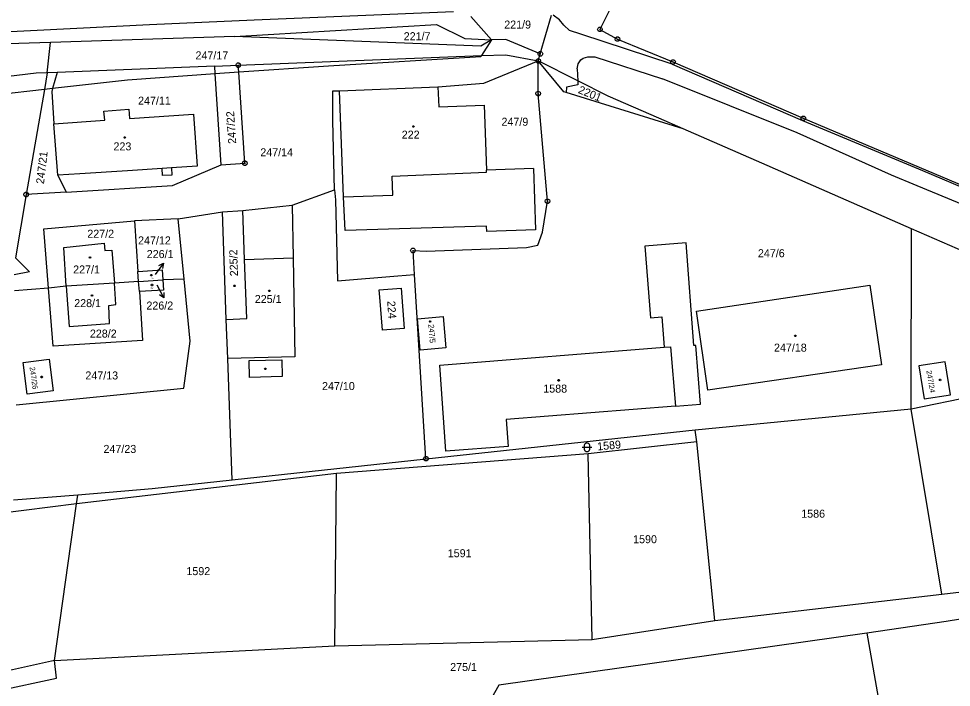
# Model space of a CAD drawing. Extents: x -609861 to -605046, y -1120287 to -1116307.
# Drawn here: x -606836.4 to -606638.3, y -1119238.8 to -1119096.9 of the extents above; entities that cross this region are included whole.
import ezdxf

# ---------------------------------------------------------------- set-up
doc = ezdxf.new("R2010")
doc.units = 0
for name, color, linetype in [('Vrstva 1', 7, 'Continuous'), ('Vrstva 2', 7, 'Continuous'), ('Vrstva 3', 7, 'Continuous'), ('Vrstva 4', 7, 'Continuous'), ('Vrstva 5', 7, 'Continuous'), ('Vrstva 7', 7, 'Continuous'), ('Vrstva 8', 7, 'Continuous')]:
    doc.layers.add(name, color=color, linetype=linetype)

msp = doc.modelspace()

# ---------------------------------------------------------------- linework, layer by layer
at = {"layer": 'Vrstva 1'}
for p, q in [((-606709.98, -1119093.09), (-606712.97, -1119099.15)), ((-606725.64, -1119104.34), (-606723.29, -1119096.1)), ((-606790.58, -1119100.61), (-606747.67, -1119098.06)), ((-606747.67, -1119098.06), (-606741.69, -1119101.04)), ((-606712.97, -1119099.15), (-606709.23, -1119101.2)), ((-606790.58, -1119100.61), (-606829.68, -1119101.92)), ((-606738.27, -1119102.66), (-606790.58, -1119100.61)), ((-606741.69, -1119101.04), (-606736.04, -1119101.37)), ((-606736.04, -1119101.37), (-606738.27, -1119102.66)), ((-606732.99, -1119101.29), (-606736.04, -1119101.37)), ((-606725.64, -1119104.34), (-606732.99, -1119101.29)), ((-606709.23, -1119101.2), (-606697.46, -1119106.05)), ((-606829.68, -1119101.92), (-606844.13, -1119102.41)), ((-606830.39, -1119108.34), (-606829.68, -1119101.92)), ((-606789.79, -1119106.74), (-606738.11, -1119104.71)), ((-606738.11, -1119104.71), (-606732.98, -1119104.51)), ((-606732.98, -1119104.51), (-606726.07, -1119105.84)), ((-606726.07, -1119105.84), (-606725.64, -1119104.34)), ((-606794.8, -1119106.94), (-606828.24, -1119108.26)), ((-606794.8, -1119106.94), (-606789.79, -1119106.74)), ((-606794.7, -1119108.59), (-606794.8, -1119106.94)), ((-606789.69, -1119108.24), (-606789.79, -1119106.74)), ((-606737.66, -1119110.52), (-606726.07, -1119105.84)), ((-606726.09, -1119112.78), (-606726.07, -1119105.84)), ((-606717.7, -1119110.06), (-606726.07, -1119105.84)), ((-606720.62, -1119112.37), (-606726.07, -1119105.84)), ((-606697.46, -1119106.05), (-606669.78, -1119118.01)), ((-606832.7, -1119108.43), (-606848.09, -1119110.26)), ((-606830.39, -1119108.34), (-606832.7, -1119108.43)), ((-606830.39, -1119108.34), (-606830.97, -1119111.89)), ((-606828.24, -1119108.26), (-606830.39, -1119108.34)), ((-606828.24, -1119108.26), (-606829.24, -1119111.69)), ((-606793.42, -1119127.88), (-606794.7, -1119108.59)), ((-606768.3, -1119112.16), (-606747.38, -1119111.36)), ((-606747.38, -1119111.36), (-606737.66, -1119110.52)), ((-606747.38, -1119111.36), (-606747.22, -1119115.57)), ((-606711.22, -1119113.33), (-606717.7, -1119110.06)), ((-606830.97, -1119111.89), (-606834.82, -1119134.2)), ((-606829.24, -1119111.69), (-606829.42, -1119112.31)), ((-606829.42, -1119112.31), (-606828.93, -1119119.19)), ((-606769.7, -1119118.57), (-606769.68, -1119112.2)), ((-606769.68, -1119112.2), (-606768.3, -1119112.16)), ((-606767.43, -1119134.68), (-606768.3, -1119112.16)), ((-606724.12, -1119135.62), (-606726.09, -1119112.78)), ((-606720.14, -1119112.52), (-606720.62, -1119112.37)), ((-606695.31, -1119120.21), (-606720.14, -1119112.52)), ((-606700.48, -1119118), (-606711.22, -1119113.33)), ((-606747.22, -1119115.57), (-606737.57, -1119115.22)), ((-606737.57, -1119115.22), (-606737.08, -1119129.04)), ((-606818.31, -1119116.48), (-606813.05, -1119116.07)), ((-606818.16, -1119118.43), (-606818.31, -1119116.48)), ((-606813.05, -1119116.07), (-606812.9, -1119118.04)), ((-606812.9, -1119118.04), (-606799.27, -1119117.11)), ((-606799.27, -1119117.11), (-606798.5, -1119128.2)), ((-606828.93, -1119119.19), (-606818.16, -1119118.43)), ((-606828.1, -1119130.08), (-606828.93, -1119119.19)), ((-606769.37, -1119133.17), (-606769.7, -1119118.57)), ((-606695.31, -1119120.21), (-606700.48, -1119118)), ((-606669.78, -1119118.01), (-606618.04, -1119139.85)), ((-606678.62, -1119127.52), (-606695.31, -1119120.21)), ((-606813.34, -1119129.14), (-606823.45, -1119129.81)), ((-606805.98, -1119128.67), (-606813.34, -1119129.14)), ((-606805.89, -1119130.17), (-606805.98, -1119128.67)), ((-606798.5, -1119128.2), (-606803.99, -1119128.55)), ((-606803.99, -1119128.55), (-606803.89, -1119130.05)), ((-606803.76, -1119132.24), (-606793.42, -1119127.88)), ((-606727.1, -1119128.68), (-606737.08, -1119129.04)), ((-606727.1, -1119128.68), (-606726.69, -1119141.68)), ((-606646.78, -1119141.46), (-606678.62, -1119127.52)), ((-606823.45, -1119129.81), (-606828.1, -1119130.08)), ((-606828.1, -1119130.08), (-606826.37, -1119133.67)), ((-606803.89, -1119130.05), (-606805.89, -1119130.17)), ((-606826.37, -1119133.67), (-606803.76, -1119132.24)), ((-606834.82, -1119134.2), (-606837.14, -1119147.62)), ((-606826.37, -1119133.67), (-606834.82, -1119134.2)), ((-606778.37, -1119136.45), (-606769.37, -1119133.17)), ((-606769.37, -1119133.17), (-606769.11, -1119135.33)), ((-606767.12, -1119141.86), (-606767.43, -1119134.68)), ((-606788.82, -1119137.56), (-606778.37, -1119136.45)), ((-606778.37, -1119136.45), (-606778.13, -1119147.64)), ((-606769.11, -1119135.33), (-606768.7, -1119152.54)), ((-606725.2, -1119142.18), (-606724.12, -1119135.62)), ((-606802.58, -1119139.33), (-606793.16, -1119137.84)), ((-606793.16, -1119137.84), (-606788.82, -1119137.56)), ((-606792.33, -1119160.7), (-606793.16, -1119137.84)), ((-606788.47, -1119147.97), (-606788.82, -1119137.56)), ((-606831.07, -1119141.44), (-606811.83, -1119139.8)), ((-606802.58, -1119139.33), (-606811.83, -1119139.8)), ((-606811.83, -1119139.8), (-606811.12, -1119150.56)), ((-606801.29, -1119152.18), (-606802.58, -1119139.33)), ((-606737.06, -1119140.93), (-606767.12, -1119141.86)), ((-606737.03, -1119142.03), (-606737.06, -1119140.93)), ((-606830.08, -1119154.05), (-606831.07, -1119141.44)), ((-606726.69, -1119141.68), (-606737.03, -1119142.03)), ((-606726.2, -1119144.97), (-606725.2, -1119142.18)), ((-606646.89, -1119179.75), (-606646.78, -1119141.46)), ((-606612.16, -1119156.69), (-606646.78, -1119141.46)), ((-606826.85, -1119145.44), (-606818.28, -1119144.54)), ((-606818.28, -1119144.54), (-606818.15, -1119146.07)), ((-606728.59, -1119145.44), (-606726.2, -1119144.97)), ((-606694.67, -1119144.48), (-606703.45, -1119145.18)), ((-606693.02, -1119166.25), (-606694.67, -1119144.48)), ((-606826.36, -1119153.62), (-606826.85, -1119145.44)), ((-606818.15, -1119146.07), (-606816.62, -1119146)), ((-606816.62, -1119146), (-606816.09, -1119153)), ((-606752.36, -1119151.17), (-606752.68, -1119146.08)), ((-606752.68, -1119146.08), (-606749.86, -1119146.23)), ((-606749.86, -1119146.23), (-606728.59, -1119145.44)), ((-606703.45, -1119145.18), (-606702.25, -1119160.38)), ((-606837.14, -1119147.62), (-606834.12, -1119150.59)), ((-606787.99, -1119160.54), (-606788.47, -1119147.97)), ((-606778.13, -1119147.64), (-606777.81, -1119168.68)), ((-606834.12, -1119150.59), (-606837.4, -1119151.24)), ((-606811.12, -1119150.56), (-606805.97, -1119150.15)), ((-606810.96, -1119152.65), (-606811.12, -1119150.56)), ((-606805.97, -1119150.15), (-606805.81, -1119152.32)), ((-606810.96, -1119152.65), (-606816.09, -1119153)), ((-606810.96, -1119152.65), (-606805.81, -1119152.32)), ((-606810.79, -1119154.81), (-606810.96, -1119152.65)), ((-606801.29, -1119152.18), (-606805.81, -1119152.32)), ((-606805.81, -1119152.32), (-606805.65, -1119154.5)), ((-606799.98, -1119165.33), (-606801.29, -1119152.18)), ((-606768.7, -1119152.54), (-606755.9, -1119151.46)), ((-606755.9, -1119151.46), (-606752.36, -1119151.17)), ((-606749.92, -1119190.28), (-606752.36, -1119151.17)), ((-606830.08, -1119154.05), (-606837.35, -1119154.64)), ((-606826.36, -1119153.62), (-606830.08, -1119154.05)), ((-606829.09, -1119166.41), (-606830.08, -1119154.05)), ((-606816.09, -1119153), (-606826.36, -1119153.62)), ((-606826.36, -1119153.62), (-606825.68, -1119162.18)), ((-606815.79, -1119157.57), (-606816.09, -1119153)), ((-606805.65, -1119154.5), (-606810.79, -1119154.81)), ((-606810.79, -1119154.81), (-606810.15, -1119165.18)), ((-606759.84, -1119154.43), (-606755.2, -1119154.04)), ((-606759.72, -1119156.01), (-606759.84, -1119154.43)), ((-606755.2, -1119154.04), (-606754.54, -1119162.65)), ((-606759.18, -1119162.97), (-606759.72, -1119156.01)), ((-606817.27, -1119157.73), (-606815.79, -1119157.57)), ((-606817.17, -1119161.59), (-606817.27, -1119157.73)), ((-606792.33, -1119160.7), (-606787.99, -1119160.54)), ((-606792.03, -1119169.03), (-606792.33, -1119160.7)), ((-606751.7, -1119160.57), (-606746.26, -1119160.09)), ((-606751.16, -1119167.23), (-606751.7, -1119160.57)), ((-606746.26, -1119160.09), (-606745.72, -1119166.77)), ((-606702.25, -1119160.38), (-606699.84, -1119160.18)), ((-606699.84, -1119160.18), (-606699.34, -1119166.61)), ((-606825.68, -1119162.18), (-606817.17, -1119161.59)), ((-606754.54, -1119162.65), (-606759.18, -1119162.97)), ((-606810.15, -1119165.18), (-606829.09, -1119166.41)), ((-606801.35, -1119175.29), (-606799.98, -1119165.33)), ((-606745.72, -1119166.77), (-606751.16, -1119167.23)), ((-606746.98, -1119170.41), (-606699.34, -1119166.61)), ((-606692.62, -1119166.22), (-606693.02, -1119166.25)), ((-606691.65, -1119178.73), (-606692.62, -1119166.22)), ((-606777.81, -1119168.68), (-606792.03, -1119169.03)), ((-606835.47, -1119169.84), (-606829.93, -1119169.15)), ((-606834.63, -1119176.57), (-606835.47, -1119169.84)), ((-606829.93, -1119169.15), (-606829.09, -1119175.88)), ((-606791.09, -1119194.86), (-606792.03, -1119169.03)), ((-606745.69, -1119188.68), (-606746.98, -1119170.41)), ((-606639.68, -1119169.69), (-606645.26, -1119170.54)), ((-606645.26, -1119170.54), (-606644.09, -1119177.59)), ((-606638.52, -1119176.74), (-606639.68, -1119169.69)), ((-606605.09, -1119171.19), (-606646.89, -1119179.75)), ((-606836.96, -1119178.87), (-606801.35, -1119175.29)), ((-606829.09, -1119175.88), (-606834.63, -1119176.57)), ((-606644.09, -1119177.59), (-606638.52, -1119176.74)), ((-606696.93, -1119179.14), (-606732.87, -1119181.95)), ((-606696.93, -1119179.14), (-606691.65, -1119178.73)), ((-606646.89, -1119179.75), (-606692.72, -1119184.18)), ((-606640.33, -1119219.01), (-606646.89, -1119179.75)), ((-606732.87, -1119181.95), (-606732.48, -1119187.67)), ((-606692.72, -1119184.18), (-606749.91, -1119190.39)), ((-606692.37, -1119186.7), (-606692.72, -1119184.18)), ((-606732.48, -1119187.67), (-606745.69, -1119188.68)), ((-606692.37, -1119186.7), (-606715.5, -1119189.21)), ((-606688.61, -1119224.65), (-606692.37, -1119186.7)), ((-606749.91, -1119190.39), (-606791.09, -1119194.86)), ((-606715.5, -1119189.21), (-606768.93, -1119193.39)), ((-606749.91, -1119190.39), (-606749.92, -1119190.28)), ((-606714.6, -1119228.64), (-606715.5, -1119189.21)), ((-606768.93, -1119193.39), (-606824.14, -1119199.83)), ((-606769.27, -1119229.97), (-606768.93, -1119193.39)), ((-606791.09, -1119194.86), (-606808.1, -1119196.7)), ((-606823.88, -1119197.98), (-606837.55, -1119199.09)), ((-606824.14, -1119199.83), (-606823.88, -1119197.98)), ((-606808.1, -1119196.7), (-606823.88, -1119197.98)), ((-606824.14, -1119199.83), (-606865.86, -1119205.14)), ((-606828.8, -1119233.09), (-606824.14, -1119199.83)), ((-606640.33, -1119219.01), (-606596.47, -1119213.74)), ((-606590.29, -1119216.84), (-606639.41, -1119224.8)), ((-606688.61, -1119224.65), (-606640.33, -1119219.01)), ((-606714.6, -1119228.64), (-606688.61, -1119224.65)), ((-606639.41, -1119224.8), (-606656.26, -1119227.29)), ((-606656.26, -1119227.29), (-606734.47, -1119238.33)), ((-606656.26, -1119227.29), (-606652.68, -1119247.59)), ((-606828.8, -1119233.09), (-606769.27, -1119229.97)), ((-606769.27, -1119229.97), (-606714.6, -1119228.64)), ((-606828.8, -1119233.09), (-606854.68, -1119238.79)), ((-606828.43, -1119236.84), (-606828.8, -1119233.09)), ((-606853.75, -1119242.34), (-606828.43, -1119236.84)), ((-606734.47, -1119238.33), (-606737.35, -1119243.51))]:
    msp.add_line(p, q, dxfattribs=at)
msp.add_lwpolyline([(-606793.42, -1119127.88), (-606788.4, -1119127.54), (-606789.69, -1119108.24)], dxfattribs=at)
msp.add_lwpolyline([(-606692.48, -1119158.92), (-606655.65, -1119153.46), (-606653.2, -1119170.35), (-606690.04, -1119175.7)], close=True, dxfattribs=at)
at = {"layer": 'Vrstva 3'}
msp.add_lwpolyline([(-606716.73, -1119187.85), (-606715.46, -1119187.85), (-606714.73, -1119187.85)], dxfattribs=at)
msp.add_lwpolyline([(-606716.23, -1119187.35), (-606716.13, -1119187.06), (-606715.88, -1119186.88), (-606715.57, -1119186.88), (-606715.32, -1119187.06), (-606715.22, -1119187.35), (-606715.22, -1119188.35), (-606715.32, -1119188.64), (-606715.57, -1119188.82), (-606715.88, -1119188.82), (-606716.13, -1119188.64), (-606716.23, -1119188.35)], close=True, dxfattribs=at)
at = {"layer": 'Vrstva 4'}
for p, q in [((-606786.39, -1119097.1), (-606744.11, -1119095.36)), ((-606808.61, -1119098.12), (-606786.39, -1119097.1)), ((-606740.39, -1119096.4), (-606736.04, -1119101.37)), ((-606721.54, -1119097.13), (-606722.91, -1119096.11)), ((-606720.62, -1119098.21), (-606721.54, -1119097.13)), ((-606884.77, -1119101.9), (-606808.61, -1119098.12)), ((-606719.41, -1119099.38), (-606720.62, -1119098.21)), ((-606717.04, -1119100.13), (-606719.41, -1119099.38)), ((-606736.04, -1119101.37), (-606738.11, -1119104.71)), ((-606697.64, -1119106.52), (-606717.04, -1119100.13)), ((-606738.28, -1119104.98), (-606770.62, -1119106.92)), ((-606738.11, -1119104.71), (-606738.28, -1119104.98)), ((-606717.06, -1119105.61), (-606716.55, -1119105.24)), ((-606716.55, -1119105.24), (-606715.58, -1119104.98)), ((-606715.58, -1119104.98), (-606714.07, -1119104.97)), ((-606714.07, -1119104.97), (-606699.66, -1119109.61)), ((-606770.62, -1119106.92), (-606789.69, -1119108.24)), ((-606717.81, -1119107.51), (-606717.61, -1119106.46)), ((-606717.61, -1119106.46), (-606717.06, -1119105.61)), ((-606697.64, -1119106.52), (-606669.98, -1119118.47)), ((-606794.7, -1119108.59), (-606813.3, -1119109.88)), ((-606789.69, -1119108.24), (-606794.7, -1119108.59)), ((-606717.81, -1119107.51), (-606717.7, -1119110.06)), ((-606813.3, -1119109.88), (-606829.24, -1119111.69)), ((-606717.66, -1119110.9), (-606720.1, -1119111.4)), ((-606717.7, -1119110.06), (-606717.66, -1119110.9)), ((-606671.06, -1119121.09), (-606699.66, -1119109.61)), ((-606830.97, -1119111.89), (-606842.35, -1119113.18)), ((-606829.24, -1119111.69), (-606830.97, -1119111.89)), ((-606720.1, -1119111.4), (-606720.14, -1119112.52)), ((-606669.98, -1119118.47), (-606644.47, -1119129.06)), ((-606651.03, -1119130.1), (-606671.06, -1119121.09)), ((-606803.99, -1119128.55), (-606805.98, -1119128.67)), ((-606737.07, -1119129.42), (-606737.08, -1119129.04)), ((-606644.47, -1119129.06), (-606618.23, -1119140.31)), ((-606757.13, -1119130.3), (-606737.07, -1119129.42)), ((-606756.99, -1119134.31), (-606757.13, -1119130.3)), ((-606645.58, -1119132.33), (-606651.03, -1119130.1)), ((-606598.64, -1119151.94), (-606645.58, -1119132.33)), ((-606767.43, -1119134.68), (-606756.99, -1119134.31)), ((-606788.47, -1119147.97), (-606778.13, -1119147.64)), ((-606699.34, -1119166.61), (-606698.01, -1119166.51)), ((-606698.01, -1119166.51), (-606696.93, -1119179.14)), ((-606787.49, -1119169.46), (-606780.54, -1119169.29)), ((-606787.4, -1119173.01), (-606787.49, -1119169.46)), ((-606780.54, -1119169.29), (-606780.46, -1119172.84)), ((-606780.46, -1119172.84), (-606787.4, -1119173.01))]:
    msp.add_line(p, q, dxfattribs=at)
at = {"layer": 'Vrstva 5'}
for points in [[(-606752.49, -1119119.58), (-606752.4, -1119119.73), (-606752.49, -1119119.88), (-606752.67, -1119119.88), (-606752.76, -1119119.73), (-606752.67, -1119119.58)], [(-606813.81, -1119121.96), (-606813.72, -1119122.11), (-606813.81, -1119122.26), (-606813.99, -1119122.26), (-606814.08, -1119122.11), (-606813.99, -1119121.96)], [(-606821.21, -1119147.39), (-606821.12, -1119147.54), (-606821.21, -1119147.69), (-606821.39, -1119147.69), (-606821.48, -1119147.54), (-606821.39, -1119147.39)], [(-606808.17, -1119151.14), (-606808.08, -1119151.29), (-606808.17, -1119151.44), (-606808.35, -1119151.44), (-606808.44, -1119151.29), (-606808.35, -1119151.14)], [(-606808.04, -1119153.24), (-606807.95, -1119153.39), (-606808.04, -1119153.54), (-606808.22, -1119153.54), (-606808.31, -1119153.39), (-606808.22, -1119153.24)], [(-606790.5, -1119153.4), (-606790.41, -1119153.55), (-606790.5, -1119153.7), (-606790.68, -1119153.7), (-606790.77, -1119153.55), (-606790.68, -1119153.4)], [(-606783.1, -1119154.49), (-606783.01, -1119154.64), (-606783.1, -1119154.79), (-606783.28, -1119154.79), (-606783.37, -1119154.64), (-606783.28, -1119154.49)], [(-606820.75, -1119155.49), (-606820.66, -1119155.64), (-606820.75, -1119155.79), (-606820.93, -1119155.79), (-606821.02, -1119155.64), (-606820.93, -1119155.49)], [(-606748.95, -1119160.98), (-606748.86, -1119161.13), (-606748.95, -1119161.28), (-606749.13, -1119161.28), (-606749.22, -1119161.13), (-606749.13, -1119160.98)], [(-606671.4, -1119164.06), (-606671.31, -1119164.21), (-606671.4, -1119164.36), (-606671.58, -1119164.36), (-606671.67, -1119164.21), (-606671.58, -1119164.06)], [(-606831.44, -1119172.78), (-606831.35, -1119172.93), (-606831.44, -1119173.08), (-606831.62, -1119173.08), (-606831.71, -1119172.93), (-606831.62, -1119172.78)], [(-606783.97, -1119171.05), (-606783.88, -1119171.2), (-606783.97, -1119171.35), (-606784.15, -1119171.35), (-606784.24, -1119171.2), (-606784.15, -1119171.05)], [(-606721.67, -1119173.49), (-606721.58, -1119173.64), (-606721.67, -1119173.79), (-606721.85, -1119173.79), (-606721.94, -1119173.64), (-606721.85, -1119173.49)], [(-606640.639, -1119173.417), (-606640.561, -1119173.574), (-606640.662, -1119173.716), (-606640.841, -1119173.703), (-606640.919, -1119173.546), (-606640.818, -1119173.404)]]:
    msp.add_lwpolyline(points, close=True, dxfattribs=at)
at = {"layer": 'Vrstva 7'}
for p, q in [((-606805.697, -1119148.773), (-606807.46, -1119151.2)), ((-606805.6, -1119156.103), (-606807, -1119153.45))]:
    msp.add_line(p, q, dxfattribs=at)
for points in [[(-606806.689, -1119149.288), (-606805.697, -1119148.773), (-606805.88, -1119149.876)], [(-606805.625, -1119154.986), (-606805.6, -1119156.103), (-606806.509, -1119155.452)]]:
    msp.add_lwpolyline(points, dxfattribs=at)
at = {"layer": 'Vrstva 8'}
for p, q in [((-606713.09, -1119099.15), (-606712.85, -1119099.15)), ((-606709.35, -1119101.2), (-606709.11, -1119101.2)), ((-606725.76, -1119104.34), (-606725.52, -1119104.34)), ((-606789.91, -1119106.74), (-606789.67, -1119106.74)), ((-606726.19, -1119105.84), (-606725.95, -1119105.84)), ((-606697.58, -1119106.05), (-606697.34, -1119106.05)), ((-606726.21, -1119112.78), (-606725.97, -1119112.78)), ((-606669.9, -1119118.01), (-606669.66, -1119118.01)), ((-606788.52, -1119127.54), (-606788.28, -1119127.54)), ((-606834.94, -1119134.2), (-606834.7, -1119134.2)), ((-606724.24, -1119135.62), (-606724, -1119135.62)), ((-606752.8, -1119146.08), (-606752.56, -1119146.08)), ((-606750.04, -1119190.28), (-606749.8, -1119190.28))]:
    msp.add_line(p, q, dxfattribs=at)
for points in [[(-606712.82, -1119098.67), (-606712.57, -1119098.85), (-606712.47, -1119099.14), (-606712.57, -1119099.43), (-606712.82, -1119099.61), (-606713.13, -1119099.61), (-606713.38, -1119099.43), (-606713.48, -1119099.14), (-606713.38, -1119098.85), (-606713.13, -1119098.67)], [(-606709.08, -1119100.72), (-606708.83, -1119100.9), (-606708.73, -1119101.19), (-606708.83, -1119101.48), (-606709.08, -1119101.66), (-606709.39, -1119101.66), (-606709.64, -1119101.48), (-606709.74, -1119101.19), (-606709.64, -1119100.9), (-606709.39, -1119100.72)], [(-606725.92, -1119105.36), (-606725.67, -1119105.54), (-606725.57, -1119105.83), (-606725.67, -1119106.12), (-606725.92, -1119106.3), (-606726.23, -1119106.3), (-606726.48, -1119106.12), (-606726.58, -1119105.83), (-606726.48, -1119105.54), (-606726.23, -1119105.36)], [(-606725.49, -1119103.86), (-606725.24, -1119104.04), (-606725.14, -1119104.33), (-606725.24, -1119104.62), (-606725.49, -1119104.8), (-606725.8, -1119104.8), (-606726.05, -1119104.62), (-606726.15, -1119104.33), (-606726.05, -1119104.04), (-606725.8, -1119103.86)], [(-606789.64, -1119106.26), (-606789.39, -1119106.44), (-606789.29, -1119106.73), (-606789.39, -1119107.02), (-606789.64, -1119107.2), (-606789.95, -1119107.2), (-606790.2, -1119107.02), (-606790.3, -1119106.73), (-606790.2, -1119106.44), (-606789.95, -1119106.26)], [(-606697.31, -1119105.57), (-606697.06, -1119105.75), (-606696.96, -1119106.04), (-606697.06, -1119106.33), (-606697.31, -1119106.51), (-606697.62, -1119106.51), (-606697.87, -1119106.33), (-606697.97, -1119106.04), (-606697.87, -1119105.75), (-606697.62, -1119105.57)], [(-606725.94, -1119112.3), (-606725.69, -1119112.48), (-606725.59, -1119112.77), (-606725.69, -1119113.06), (-606725.94, -1119113.24), (-606726.25, -1119113.24), (-606726.5, -1119113.06), (-606726.6, -1119112.77), (-606726.5, -1119112.48), (-606726.25, -1119112.3)], [(-606669.63, -1119117.53), (-606669.38, -1119117.71), (-606669.28, -1119118), (-606669.38, -1119118.29), (-606669.63, -1119118.47), (-606669.94, -1119118.47), (-606670.19, -1119118.29), (-606670.29, -1119118), (-606670.19, -1119117.71), (-606669.94, -1119117.53)], [(-606788.25, -1119127.06), (-606788, -1119127.24), (-606787.9, -1119127.53), (-606788, -1119127.82), (-606788.25, -1119128), (-606788.56, -1119128), (-606788.81, -1119127.82), (-606788.91, -1119127.53), (-606788.81, -1119127.24), (-606788.56, -1119127.06)], [(-606834.67, -1119133.72), (-606834.42, -1119133.9), (-606834.32, -1119134.19), (-606834.42, -1119134.48), (-606834.67, -1119134.66), (-606834.98, -1119134.66), (-606835.23, -1119134.48), (-606835.33, -1119134.19), (-606835.23, -1119133.9), (-606834.98, -1119133.72)], [(-606723.97, -1119135.14), (-606723.72, -1119135.32), (-606723.62, -1119135.61), (-606723.72, -1119135.9), (-606723.97, -1119136.08), (-606724.28, -1119136.08), (-606724.53, -1119135.9), (-606724.63, -1119135.61), (-606724.53, -1119135.32), (-606724.28, -1119135.14)], [(-606752.53, -1119145.6), (-606752.28, -1119145.78), (-606752.18, -1119146.07), (-606752.28, -1119146.36), (-606752.53, -1119146.54), (-606752.84, -1119146.54), (-606753.09, -1119146.36), (-606753.19, -1119146.07), (-606753.09, -1119145.78), (-606752.84, -1119145.6)], [(-606749.77, -1119189.8), (-606749.52, -1119189.98), (-606749.42, -1119190.27), (-606749.52, -1119190.56), (-606749.77, -1119190.74), (-606750.08, -1119190.74), (-606750.33, -1119190.56), (-606750.43, -1119190.27), (-606750.33, -1119189.98), (-606750.08, -1119189.8)]]:
    msp.add_lwpolyline(points, close=True, dxfattribs=at)

# ---------------------------------------------------------------- texts
at = {"layer": 'Vrstva 2'}
for s, height, p in [('221/9', 1.7, (-606733.302, -1119098.96)), ('221/7', 1.7, (-606754.653, -1119101.43)), ('247/17', 1.7, (-606798.873, -1119105.5)), ('247/11', 1.7, (-606811.073, -1119115.11)), ('247/9', 1.7, (-606733.883, -1119119.59)), ('222', 1.7, (-606755.073, -1119122.33)), ('223', 1.7, (-606816.293, -1119124.82)), ('247/14', 1.7, (-606785.113, -1119126.07)), ('227/2', 1.7, (-606821.853, -1119143.36)), ('247/12', 1.7, (-606811.073, -1119144.78)), ('247/6', 1.7, (-606679.423, -1119147.5)), ('227/1', 1.7, (-606824.863, -1119150.95)), ('226/2', 0.2, (-606808.412, -1119154.18)), ('228/1', 1.7, (-606824.633, -1119158.09)), ('225/1', 1.7, (-606786.283, -1119157.22)), ('228/2', 1.7, (-606821.303, -1119164.56)), ('247/18', 1.7, (-606676.008, -1119167.54)), ('247/13', 1.7, (-606822.263, -1119173.45)), ('247/10', 1.7, (-606772.003, -1119175.7)), ('1588', 1.7, (-606725.007, -1119176.24)), ('247/23', 1.7, (-606818.417, -1119189.05)), ('1586', 1.7, (-606670.227, -1119202.8)), ('1590', 1.7, (-606705.927, -1119208.21)), ('1591', 1.7, (-606745.297, -1119211.19)), ('1592', 1.7, (-606800.807, -1119214.99)), ('275/1', 1.7, (-606744.783, -1119235.34))]:
    msp.add_text(s, height=height, dxfattribs=at).set_placement(p)
for s, height, rotation, p in [('2201', 1.7, 337.58673, (-606717.741, -1119112.591)), ('247/22', 1.7, 93.85049, (-606790.221, -1119123.374)), ('247/21', 1.7, 83.36536, (-606831.068, -1119132.026)), ('225/2', 1.7, 91.78784, (-606789.847, -1119151.523)), ('226/1', 0.2, 2.6929, (-606808.422, -1119152.049)), ('224', 1.7, 273.58735, (-606758.155, -1119156.817)), ('247/5', 1.2, 274.50408, (-606749.427, -1119161.757)), ('247/26', 1.14, 278.17101, (-606834.127, -1119170.848)), ('247/24', 1.14, 279.37422, (-606643.644, -1119171.607)), ('1589', 1.7, 5.3858, (-606713.479, -1119188.533))]:
    msp.add_text(s, height=height, rotation=rotation, dxfattribs=at).set_placement(p)
at = {"layer": 'Vrstva 7'}
for s, p in [('226/1', (-606809.233, -1119147.68)), ('226/2', (-606809.303, -1119158.61))]:
    msp.add_text(s, height=1.7, dxfattribs=at).set_placement(p)

doc.saveas('drawing.dxf')
